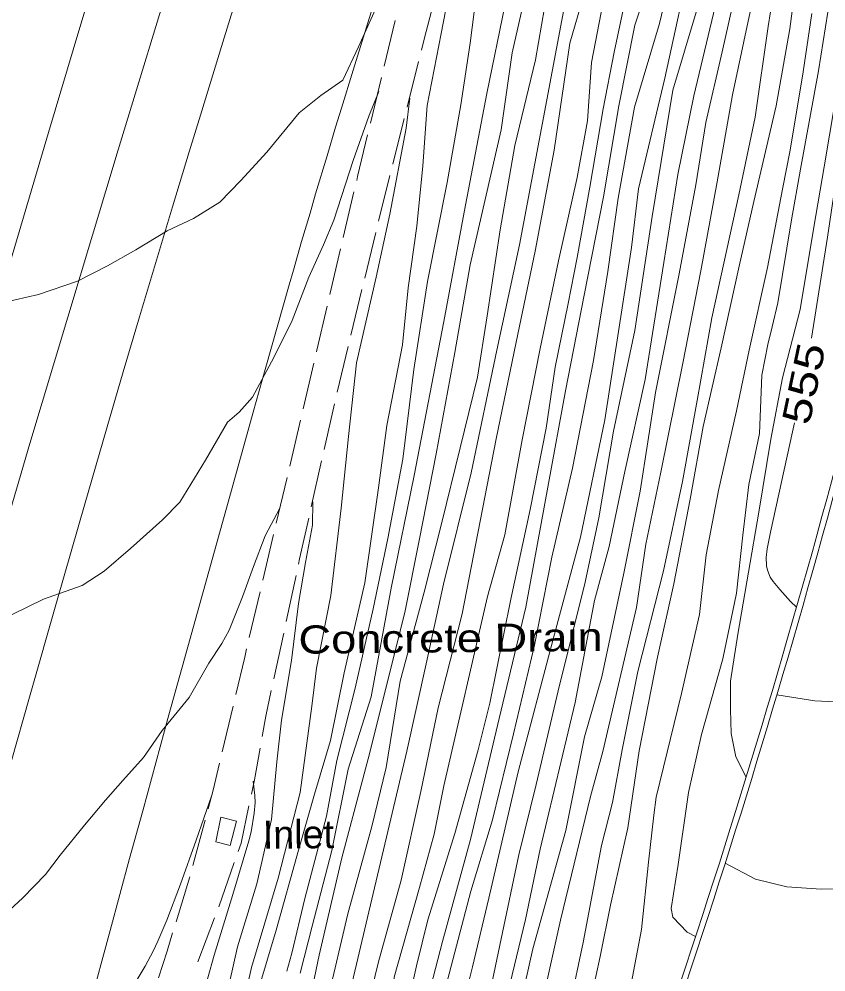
# Model space of a CAD drawing. Extents: x 2361284 to 2366480, y 6976556 to 6985346.
# Drawn here: x 2365045.9 to 2365183.3, y 6980173.1 to 6980335.4 of the extents above; entities that cross this region are included whole.
import ezdxf
from ezdxf.enums import TextEntityAlignment as Align

# ---------------------------------------------------------------- set-up
doc = ezdxf.new("R2010")
doc.units = 0
doc.header["$LTSCALE"] = 1.9
for name, color, linetype, lineweight in [('12', 7, 'Continuous', 13), ('13', 7, 'Continuous', 13), ('14', 7, 'Continuous', 13), ('3', 7, 'Continuous', 13), ('6', 7, 'Continuous', 13), ('8', 7, 'Continuous', 13)]:
    doc.layers.add(name, color=color, linetype=linetype, lineweight=lineweight)

msp = doc.modelspace()

# ---------------------------------------------------------------- linework, layer by layer
at = {"layer": '12'}
for points in [[(2365201.561, 6980486.209), (2365201.193, 6980483.866), (2365199.86, 6980478.923), (2365199.024, 6980468.994), (2365200.388, 6980460.167), (2365201.896, 6980445.671), (2365201.447, 6980432.976), (2365199.992, 6980419.81), (2365199.032, 6980411.391), (2365198.753, 6980398.678), (2365197.934, 6980389.119), (2365195.93, 6980372.68), (2365194.021, 6980356.771), (2365191.092, 6980343.032), (2365187.525, 6980324.776), (2365185.231, 6980309.324), (2365183.556, 6980298.248), (2365180.86, 6980281.021)], [(2365175.172, 6980462.837), (2365175.256, 6980462.418), (2365176.347, 6980453.868), (2365176.832, 6980443.751), (2365176.467, 6980433.928), (2365175.158, 6980420.084), (2365172.826, 6980409.782), (2365170.682, 6980397.621), (2365168.449, 6980387.359), (2365165.589, 6980372.641), (2365160.612, 6980346.933), (2365155.877, 6980325.326), (2365151.407, 6980306.452), (2365150.211, 6980296.47), (2365145.671, 6980267.126), (2365141.521, 6980247.156), (2365136.855, 6980229.78), (2365130.909, 6980207.183), (2365125.944, 6980185.654), (2365123.155, 6980173.997), (2365120.661, 6980163.962)], [(2365160.571, 6980453.238), (2365161.025, 6980447.602), (2365160.011, 6980436.411), (2365159.015, 6980425.482), (2365157.058, 6980412.552), (2365154.793, 6980399.37), (2365153.109, 6980388.263), (2365150.519, 6980375.658), (2365143.835, 6980345.603), (2365139.68, 6980331.292), (2365137.043, 6980313.087), (2365133.786, 6980295.864), (2365130.584, 6980280.343), (2365127.18, 6980263.9), (2365121.384, 6980234.104), (2365117.315, 6980218.073), (2365114.361, 6980203.825), (2365110.974, 6980188.742), (2365107.136, 6980174.834), (2365105.5, 6980168.049)], [(2365176.229, 6980351.66), (2365173.446, 6980334.104), (2365171.282, 6980318.713), (2365168.498, 6980305.435), (2365163.897, 6980284.52), (2365161.399, 6980270.456), (2365158.911, 6980256.611), (2365155.665, 6980241.399), (2365151.298, 6980224.258), (2365148.606, 6980210.92), (2365146.991, 6980201.956), (2365145.08, 6980194.636), (2365141.978, 6980178.097), (2365139.745, 6980167.684)], [(2365124.858, 6980347.153), (2365124.153, 6980342.456), (2365122.749, 6980331.291), (2365121.13, 6980320.786), (2365118.835, 6980307.533), (2365115.485, 6980290.671), (2365113.127, 6980275.717), (2365111.252, 6980260.418), (2365108.74, 6980246.944), (2365106.244, 6980234.94), (2365103.173, 6980221.429), (2365100.01, 6980209.089), (2365098.26, 6980199.621), (2365094.573, 6980185.595), (2365092.352, 6980176.284), (2365091.52, 6980173.236)], [(2365177.947, 6980266.643), (2365177.632, 6980265.11), (2365173.864, 6980248.023), (2365173.298, 6980245.145), (2365173.159, 6980243.692), (2365173.214, 6980242.254), (2365173.336, 6980241.547), (2365173.831, 6980240.349), (2365174.33, 6980239.62), (2365175.487, 6980238.228), (2365177.301, 6980236.183), (2365178.316, 6980235.245)]]:
    msp.add_lwpolyline(points, dxfattribs=at)
at = {"layer": '13'}
for points in [[(2365196.379, 6980486.35), (2365196.236, 6980484.619), (2365195.424, 6980480.561), (2365194.863, 6980474.325), (2365194.423, 6980465.919), (2365194.662, 6980454.492), (2365195.998, 6980444.394), (2365197.268, 6980433.866), (2365195.872, 6980425.012), (2365194.635, 6980414.159), (2365193.468, 6980400.198), (2365191.624, 6980388.049), (2365190.248, 6980380.246), (2365188.666, 6980368.88), (2365186.802, 6980357.652), (2365185.476, 6980348.809), (2365184.047, 6980339.125), (2365182.037, 6980326.584), (2365178.966, 6980309.814), (2365177.469, 6980301.21), (2365175.133, 6980287.057), (2365174.152, 6980282.967)], [(2365177.281, 6980461.737), (2365177.912, 6980456.453), (2365178.295, 6980447.666), (2365179.288, 6980437.934), (2365178.306, 6980429.676), (2365176.591, 6980419.758), (2365174.285, 6980406.796), (2365171.724, 6980390), (2365170.003, 6980377.474), (2365167.501, 6980362.939), (2365164.743, 6980349.072), (2365161.231, 6980336.558), (2365157.247, 6980323.289), (2365153.721, 6980301.784), (2365150.746, 6980282.335), (2365147.159, 6980265.23), (2365144.64, 6980250.435), (2365142.294, 6980239.512), (2365137.709, 6980220.977), (2365133.99, 6980205.012), (2365131.034, 6980193.042), (2365127.99, 6980178.764), (2365125.026, 6980164.354)], [(2365124.152, 6980366.767), (2365122.319, 6980359.699), (2365121.098, 6980350.387), (2365119.339, 6980340.88), (2365117.803, 6980332.954), (2365115.44, 6980320.682), (2365114.667, 6980310.403), (2365113.665, 6980300.133), (2365112.155, 6980289.629), (2365111.207, 6980279.929), (2365108.528, 6980266.173), (2365107.109, 6980255.529), (2365104.802, 6980239.385), (2365101.268, 6980224.052), (2365098.937, 6980212.538), (2365096.223, 6980203.393), (2365093.525, 6980193.836), (2365089.684, 6980180.23), (2365086.758, 6980170.34), (2365084.72, 6980161.671), (2365082.976, 6980151.574), (2365080.918, 6980141.944)], [(2365117.06, 6980362.769), (2365115.829, 6980359.717), (2365113.739, 6980353.376), (2365112.063, 6980348.721), (2365110.124, 6980344.382), (2365106.633, 6980337.079), (2365103.734, 6980330.64), (2365101.038, 6980325.014), (2365097.293, 6980322.378), (2365093.651, 6980319.415), (2365088.094, 6980312.732), (2365083.68, 6980307.898), (2365080.135, 6980304.215), (2365075.621, 6980301.401), (2365071.14, 6980299.309), (2365065.841, 6980296.098), (2365060.997, 6980293.393), (2365055.901, 6980290.775), (2365049.242, 6980288.46), (2365041.229, 6980286.684), (2365036.318, 6980285.727), (2365028.68, 6980286.495)], [(2365141.433, 6980351.029), (2365138.343, 6980335.19), (2365135.781, 6980321.655), (2365131.166, 6980296.929), (2365127.266, 6980279.002), (2365122.885, 6980258.119), (2365118.205, 6980239.173), (2365115.224, 6980225.605), (2365111.965, 6980210.692), (2365106.245, 6980186.476), (2365102.64, 6980171.281), (2365098.072, 6980154.207), (2365094.313, 6980137.221)], [(2365158.326, 6980348.651), (2365154.969, 6980334.628), (2365150.704, 6980320.417), (2365147.952, 6980304.899), (2365146.201, 6980292.383), (2365143.755, 6980277.268), (2365140.158, 6980258.913), (2365136.632, 6980243.768), (2365133.715, 6980228.741), (2365130.138, 6980213.645), (2365126.567, 6980198.99), (2365122.854, 6980186.834), (2365118.866, 6980171.696), (2365117.901, 6980167.006)], [(2365133.503, 6980345.685), (2365129.865, 6980329.628), (2365128, 6980316.531), (2365122.758, 6980293.55), (2365120.131, 6980278.614), (2365116.934, 6980261.372), (2365114.121, 6980246.895), (2365111.611, 6980234.301), (2365105.357, 6980209.39), (2365100.867, 6980192.546), (2365097.025, 6980175.958), (2365093.542, 6980159.394), (2365091.575, 6980151.685), (2365089.469, 6980138.665)], [(2365136.918, 6980346.237), (2365133.837, 6980328.446), (2365130.355, 6980313.833), (2365127.842, 6980299.478), (2365125.611, 6980284.876), (2365124, 6980274.41), (2365121.055, 6980262.372), (2365117.915, 6980249.661), (2365114.908, 6980237.782), (2365110.802, 6980222.612), (2365108.441, 6980207.949), (2365106.007, 6980197.865), (2365101.928, 6980183.005), (2365098.428, 6980168.251), (2365095.983, 6980157.148), (2365091.966, 6980137.899)], [(2365150.28, 6980343.944), (2365147.246, 6980329.774), (2365145.387, 6980320.117), (2365143.114, 6980306.783), (2365140.957, 6980294.812), (2365139.451, 6980286.948), (2365137.194, 6980276.106), (2365135.683, 6980265.711), (2365132.935, 6980251.874), (2365129.67, 6980236.602), (2365126.098, 6980218.857), (2365124.124, 6980210.928), (2365120.15, 6980196.699), (2365115.519, 6980181.965), (2365113.583, 6980174.136), (2365110.591, 6980160.637), (2365107.243, 6980146.754), (2365104.245, 6980133.915)], [(2365154.212, 6980344.862), (2365150.761, 6980334.348), (2365148.023, 6980320.622), (2365145.42, 6980305.125), (2365142.169, 6980288.384), (2365138.993, 6980272.053), (2365136.073, 6980256.284), (2365132.193, 6980235.236), (2365127.683, 6980216.272), (2365122.81, 6980195.664), (2365118.004, 6980178.299), (2365114.127, 6980163.19), (2365112.335, 6980156.013), (2365109.947, 6980146.39), (2365108.362, 6980132.163)], [(2365178.641, 6980344.984), (2365177.139, 6980333.739), (2365174.864, 6980320.627), (2365171.029, 6980304.329), (2365168.533, 6980293.316), (2365165.445, 6980279.415), (2365162.432, 6980265.995), (2365160.189, 6980253.643), (2365157.436, 6980239.226), (2365154.645, 6980226.689), (2365151.536, 6980210.779), (2365149.592, 6980197.669), (2365146.617, 6980184.46), (2365144.85, 6980175.733), (2365143.375, 6980168.919), (2365143.115, 6980167.836)], [(2365171.686, 6980342.458), (2365169.884, 6980334.23), (2365167.406, 6980322.476), (2365164.777, 6980307.679), (2365161.99, 6980292.503), (2365158.969, 6980276.783), (2365155.195, 6980258.226), (2365152.672, 6980245.942), (2365151.065, 6980235.146), (2365145.308, 6980210.62), (2365143.241, 6980202.99), (2365138.14, 6980181.891), (2365133.709, 6980162.006), (2365126.267, 6980126.474)], [(2365164.809, 6980338.992), (2365160.826, 6980322.344), (2365158.083, 6980308.946), (2365155.716, 6980293.954), (2365152.505, 6980274.031), (2365149.095, 6980258.328), (2365146.376, 6980245.552), (2365143.914, 6980236.358), (2365140.608, 6980218.965), (2365134.635, 6980194.037), (2365132.139, 6980182.023), (2365128.773, 6980167.88), (2365124.332, 6980149.077), (2365119.545, 6980128.849)], [(2365167.939, 6980339.992), (2365165.656, 6980329.819), (2365162.88, 6980317.753), (2365161.16, 6980307.175), (2365158.325, 6980291.978), (2365154.286, 6980271.788), (2365151.676, 6980254.972), (2365148.92, 6980240.995), (2365145.157, 6980223.349), (2365142.204, 6980213.16), (2365139.015, 6980197.219), (2365133.386, 6980177.014), (2365130.058, 6980162.092), (2365123.396, 6980127.656)], [(2365128.686, 6980337.919), (2365125.591, 6980322.698), (2365121.694, 6980302.5), (2365118.27, 6980283.896), (2365113.199, 6980257.627), (2365109.261, 6980238.438), (2365105.867, 6980219.934), (2365101.954, 6980207.648), (2365099.176, 6980193.76), (2365095.827, 6980180.918), (2365093.804, 6980172.898)], [(2365145.375, 6980338.267), (2365143.422, 6980327.987), (2365142.727, 6980318.071), (2365140.938, 6980308.393), (2365137.752, 6980294.233), (2365134.674, 6980279.302), (2365131.572, 6980263.752), (2365128.625, 6980247.563), (2365125.715, 6980237.045), (2365118.242, 6980204.802), (2365116.61, 6980196.575), (2365114.126, 6980187.481), (2365109.821, 6980172.21), (2365109.055, 6980163.392), (2365106.745, 6980153.89), (2365102.562, 6980134.259)], [(2365187.723, 6980338.67), (2365184.81, 6980321.022), (2365183.032, 6980310.223), (2365181.25, 6980299.946), (2365178.933, 6980285.923), (2365175.905, 6980274.284), (2365173.904, 6980263.864), (2365171.912, 6980251.395), (2365170.139, 6980241.196), (2365168.319, 6980230.65), (2365167.085, 6980222.618), (2365167.041, 6980217.786), (2365167.18, 6980213.737), (2365167.958, 6980209.735), (2365169.731, 6980206.282)], [(2365180.884, 6980336.365), (2365179.438, 6980326.39), (2365177.196, 6980313.049), (2365175.889, 6980306.445), (2365173.346, 6980293.091), (2365170.22, 6980278.98), (2365168.068, 6980268.659), (2365165.016, 6980255.109), (2365162.94, 6980244.128), (2365161.796, 6980233.978), (2365158.704, 6980220.517), (2365154.422, 6980202.876), (2365154.001, 6980199.781), (2365153.077, 6980191.792), (2365151.936, 6980180.322), (2365149.24, 6980166.284), (2365148.143, 6980159.644), (2365148.278, 6980156.005), (2365149.309, 6980152.754), (2365151.575, 6980150.916)], [(2365107.177, 6980323.062), (2365105.506, 6980318.877), (2365102.818, 6980311.312), (2365099.515, 6980301.149), (2365097.765, 6980296.932), (2365095.296, 6980291.449), (2365092.437, 6980284.031), (2365089.297, 6980277.75), (2365085.661, 6980271.006), (2365083.385, 6980268.464), (2365081.451, 6980266.765), (2365077.652, 6980260.259), (2365073.329, 6980253.088), (2365070.368, 6980250.079), (2365064.925, 6980245.237), (2365060.421, 6980241.353), (2365056.674, 6980238.938), (2365050.075, 6980236.566), (2365042.281, 6980232.801), (2365036.418, 6980231.106), (2365027.127, 6980230.007), (2365021.361, 6980229.562), (2365012.696, 6980231.06)], [(2365112.468, 6980321.944), (2365111.866, 6980316.818), (2365109.075, 6980302.19), (2365106.717, 6980291.458), (2365103.376, 6980276.834), (2365102.035, 6980264.321), (2365100.781, 6980252.078), (2365099.012, 6980237.221), (2365096.549, 6980224.867), (2365095.76, 6980218.378), (2365093.811, 6980203.65), (2365090.05, 6980189.063), (2365085.514, 6980173.849), (2365080.323, 6980150.838), (2365078.133, 6980142.407)], [(2365174.152, 6980282.967), (2365173.41, 6980279.96), (2365172.39, 6980274.76), (2365172.015, 6980264.796), (2365170.167, 6980256.128), (2365169.139, 6980247.518), (2365168.063, 6980237.638), (2365165.749, 6980226.415), (2365162.151, 6980213.519), (2365159.904, 6980203.668), (2365158.161, 6980191.41), (2365156.962, 6980183.919), (2365157.253, 6980182.432), (2365159.671, 6980179.855), (2365161.127, 6980179.149)], [(2365095.96, 6980253.163), (2365095.868, 6980249.182), (2365094.718, 6980242.809), (2365093.495, 6980235.878), (2365092.348, 6980226.137), (2365090.614, 6980215.959), (2365089.802, 6980208.862), (2365088.935, 6980199.092), (2365086.419, 6980188.118), (2365083.151, 6980177.396), (2365079.648, 6980161.912), (2365076.492, 6980145.632), (2365075.793, 6980143.415)], [(2365090.331, 6980252.099), (2365087.846, 6980247.365), (2365085.845, 6980242.165), (2365083.994, 6980236.988), (2365081.708, 6980231.296), (2365080.47, 6980229.024), (2365078.251, 6980225.703), (2365074.886, 6980219.86), (2365070.309, 6980214.206), (2365067.143, 6980209.607), (2365063.591, 6980205.703), (2365060.632, 6980202.364), (2365057.073, 6980198.099), (2365052.931, 6980192.99), (2365050.431, 6980189.716), (2365046.599, 6980185.719), (2365042.852, 6980182.244)], [(2365214.652, 6980237.96), (2365213.049, 6980236.165), (2365211.12, 6980232.847), (2365208.743, 6980228.284), (2365206.6, 6980225.413), (2365203.134, 6980222.94), (2365198.49, 6980221.275), (2365194.07, 6980220.113), (2365190.105, 6980219.575), (2365184.808, 6980219.115), (2365181.447, 6980219.263), (2365174.958, 6980220.271)], [(2365085.783, 6980205.574), (2365086.072, 6980203.15), (2365086.108, 6980201.934), (2365085.985, 6980200.124), (2365085.436, 6980196.988), (2365085.039, 6980195.445), (2365082.326, 6980186.299), (2365079.174, 6980175.939), (2365078.103, 6980172.123), (2365076.153, 6980164.439), (2365074.029, 6980155.308), (2365072.058, 6980144.86)], [(2365078.686, 6980203.066), (2365076.108, 6980195.55), (2365073.448, 6980188.075), (2365071.086, 6980181.933), (2365069.582, 6980178.366), (2365068.757, 6980176.617), (2365067.38, 6980174.066), (2365063.641, 6980167.841), (2365061.415, 6980164.179), (2365060.884, 6980163.21), (2365060.024, 6980161.182), (2365058.585, 6980156.966), (2365057.703, 6980154.892), (2365056.711, 6980153.276), (2365055.911, 6980152.305), (2365055.329, 6980151.708), (2365054.074, 6980150.649)], [(2365205.247, 6980201.569), (2365203.85, 6980199.205), (2365201.136, 6980194.319), (2365198.071, 6980190.65), (2365194.985, 6980188.13), (2365192.439, 6980187.666), (2365187.123, 6980187.245), (2365182.512, 6980187.182), (2365176.659, 6980187.576), (2365171.306, 6980188.895), (2365166.16, 6980191.616)]]:
    msp.add_lwpolyline(points, dxfattribs=at)
at = {"layer": '14'}
for points in [[(2365018.637, 6980161.532), (2365031.363, 6980206.73), (2365037.851, 6980229.292), (2365047.763, 6980263.085), (2365062.799, 6980313.146), (2365072.983, 6980346.468), (2365079.839, 6980368.663), (2365093.7, 6980413.009), (2365101.99, 6980439.112), (2365107.585, 6980456.491), (2365118.919, 6980491.204)], [(2365059.837, 6980345.895), (2365056.282, 6980333.959), (2365050.962, 6980316.051), (2365043.016, 6980289.179), (2365037.742, 6980271.258), (2365035.112, 6980262.295), (2365031.177, 6980248.849), (2365025.948, 6980230.915), (2365023.341, 6980221.946), (2365019.44, 6980208.489), (2365013.613, 6980188.296), (2365009.258, 6980173.117), (2365007.099, 6980165.523)], [(2365082.578, 6980337.7), (2365080.652, 6980331.473), (2365076.82, 6980319.012), (2365074.915, 6980312.779), (2365072.073, 6980303.424), (2365068.317, 6980290.94), (2365066.455, 6980284.694), (2365063.684, 6980275.318), (2365060.942, 6980265.933), (2365059.582, 6980261.237), (2365057.2, 6980252.973), (2365052.451, 6980236.441), (2365047.72, 6980219.905), (2365044.574, 6980208.878), (2365038.299, 6980186.82), (2365030.131, 6980158.041)]]:
    msp.add_lwpolyline(points, dxfattribs=at)
at = {"layer": '3'}
msp.add_lwpolyline([(2365111.926, 6980355.76), (2365107.85, 6980342.838), (2365105.824, 6980336.375), (2365102.81, 6980326.672), (2365100.823, 6980320.198), (2365099.836, 6980316.958), (2365098.367, 6980312.096), (2365096.43, 6980305.606), (2365095.472, 6980302.358), (2365094.049, 6980297.482), (2365092.644, 6980292.6), (2365091.949, 6980290.157), (2365087.858, 6980275.691), (2365085.82, 6980268.456), (2365082.773, 6980257.602), (2365078.224, 6980241.314), (2365073.705, 6980225.019), (2365071.457, 6980216.868), (2365066.985, 6980200.56), (2365064.762, 6980192.402), (2365061.443, 6980180.161), (2365057.899, 6980167.012), (2365056.137, 6980160.434), (2365053.514, 6980150.563)], dxfattribs=at)
for radius in [1538.844, 1539.804]:
    msp.add_arc((2363698.685, 6980658.001), radius, 339.60851, 346.94239, dxfattribs=at)
at = {"layer": '6'}
for p, q in [((2365108.086, 6980327.371), (2365109.952, 6980335.15)), ((2365113.969, 6980328.147), (2365112.012, 6980320.389)), ((2365105.758, 6980317.65), (2365107.624, 6980325.427)), ((2365111.521, 6980318.455), (2365109.574, 6980310.695)), ((2365101.133, 6980298.194), (2365102.959, 6980305.982)), ((2365106.665, 6980299.057), (2365104.789, 6980291.279)), ((2365098.855, 6980288.462), (2365100.681, 6980296.25)), ((2365104.317, 6980289.335), (2365102.441, 6980281.556)), ((2365101.97, 6980279.611), (2365100.093, 6980271.833)), ((2365094.289, 6980268.998), (2365096.115, 6980276.785)), ((2365099.632, 6980269.888), (2365097.886, 6980262.081)), ((2365092.013, 6980259.265), (2365093.839, 6980267.053)), ((2365097.445, 6980260.127), (2365095.688, 6980252.32)), ((2365089.735, 6980249.533), (2365091.561, 6980257.321)), ((2365087.437, 6980239.8), (2365089.273, 6980247.589)), ((2365093.09, 6980240.604), (2365091.414, 6980232.779)), ((2365085.14, 6980230.069), (2365086.976, 6980237.857)), ((2365090.993, 6980230.824), (2365089.307, 6980222.998)), ((2365080.525, 6980210.603), (2365082.371, 6980218.391)), ((2365075.539, 6980191.235), (2365077.605, 6980198.965)), ((2365082.574, 6980191.742), (2365079.926, 6980184.186)), ((2365072.669, 6980181.658), (2365074.987, 6980189.309)), ((2365079.234, 6980182.309), (2365076.385, 6980174.832))]:
    msp.add_line(p, q, dxfattribs=at)
for points in [[(2365116.467, 6980337.822), (2365114.99, 6980332.187), (2365114.46, 6980330.082)], [(2365103.42, 6980307.926), (2365103.574, 6980308.598), (2365105.287, 6980315.705)], [(2365109.083, 6980308.76), (2365107.194, 6980301.222), (2365107.136, 6980301.001)], [(2365096.567, 6980278.73), (2365096.634, 6980279.02), (2365098.394, 6980286.517)], [(2365095.246, 6980250.366), (2365093.703, 6980243.45), (2365093.511, 6980242.558)], [(2365082.832, 6980220.335), (2365084.352, 6980226.731), (2365084.678, 6980228.124)], [(2365088.886, 6980221.043), (2365087.948, 6980216.654), (2365087.33, 6980213.198)], [(2365086.979, 6980211.224), (2365086.021, 6980205.796), (2365085.504, 6980203.361)], [(2365078.127, 6980200.901), (2365078.967, 6980204.039), (2365080.063, 6980208.66)], [(2365085.082, 6980201.407), (2365083.723, 6980195.023), (2365083.236, 6980193.628)], [(2365069.689, 6980172.108), (2365071.146, 6980176.612), (2365072.087, 6980179.742)]]:
    msp.add_lwpolyline(points, dxfattribs=at)
at = {"layer": '8'}
msp.add_lwpolyline([(2365082.957, 6980198.766), (2365080.27, 6980199.49), (2365079.461, 6980195.242), (2365081.897, 6980194.615)], close=True, dxfattribs=at)

# ---------------------------------------------------------------- texts
at = {"layer": '12', "width": 1.3}
msp.add_text(' 555 ', height=4.8, rotation=78.232, dxfattribs=at).set_placement((2365181.881, 6980272.841), align=Align.CENTER)
at = {"layer": '6', "width": 1.2}
msp.add_text('Concrete Drain', height=4.799, rotation=0.545, dxfattribs=at).set_placement((2365093.527, 6980227.298))
at = {"layer": '8'}
msp.add_text('Inlet', height=4.799, rotation=0.545, dxfattribs=at).set_placement((2365087.452, 6980194.078))

doc.saveas('drawing.dxf')
